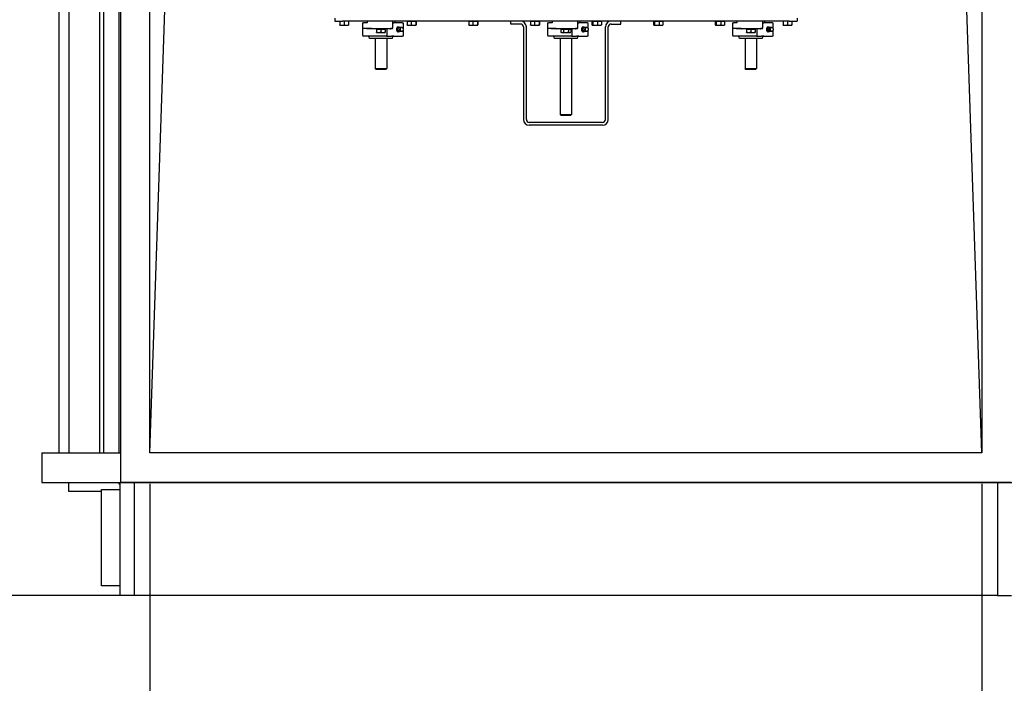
# Model space of a CAD drawing. Header units: inches. Extents: x 24 to 1128, y -69 to 748.
# Tile 587 of 656: x 502 to 566, y 544 to 587. Entities that reach past the tile are written whole.
import ezdxf

# ---------------------------------------------------------------- set-up
doc = ezdxf.new("R2010")
doc.units = ezdxf.units.IN
doc.header["$LTSCALE"] = 32
doc.header["$MEASUREMENT"] = 0
doc.layers.add('Dimension (ANSI)', color=7, linetype='Continuous', lineweight=25)
doc.layers.add('Visible (ANSI)', color=7, linetype='Continuous', lineweight=30)
doc.styles.add('Note Text (ANSI)', font='tahoma.ttf')
doc.dimstyles.new('SB Fraction-16 (ANSI)', dxfattribs={"dimscale": 32, "dimtxt": 0.125, "dimasz": 0.098425, "dimexe": 0.125, "dimexo": 0.0625, "dimgap": 0.031496, "dimtad": 0, "dimtih": 1, "dimtoh": 1, "dimdec": 4, "dimrnd": 1e-08, "dimzin": 0, "dimdsep": 46, "dimlunit": 5, "dimtxsty": 'Note Text (ANSI)', "dimcen": 0.09, "dimdle": 0.393701, "dimclrd": 256, "dimclre": 256, "dimclrt": 256, "dimadec": 0, "dimazin": 3, "dimtfac": 0.96, "dimtofl": 0, "dimtmove": 0, "dimatfit": 3, "dimfxl": 1, "dimfrac": 2, "dimtolj": 1, "dimtzin": 12, "dimlwd": -1, "dimlwe": -1, "dimarcsym": 0})

# ---------------------------------------------------------------- blocks, each defined once
blk = doc.blocks.new('*D20')
at = {"layer": 'Defpoints', "color": 0, "transparency": 16777216}
for p in [(510.156, 558.919), (564.156, 558.919), (564.156, 538.761)]:
    blk.add_point(p, dxfattribs=at)
at = {"layer": 'Dimension (ANSI)', "transparency": 16777216}
for p, q in [((510.156, 556.919), (510.156, 534.761)), ((564.156, 556.919), (564.156, 534.761)), ((513.305, 538.761), (533.379, 538.761)), ((561.006, 538.761), (540.932, 538.761))]:
    blk.add_line(p, q, dxfattribs=at)
for points in [[(513.305, 539.286), (513.305, 538.236), (510.156, 538.761)], [(561.006, 539.286), (561.006, 538.236), (564.156, 538.761)]]:
    blk.add_solid(points, dxfattribs=at)
at = {"layer": 'Dimension (ANSI)', "transparency": 16777216, "insert": (534.387, 540.803), "char_height": 4, "attachment_point": 1, "style": 'Note Text (ANSI)'}
blk.add_mtext('\\A1;54', dxfattribs=at)

msp = doc.modelspace()

# ---------------------------------------------------------------- linework, layer by layer
at = {"layer": 'Visible (ANSI)'}
for p, q in [((508.25563, 671.56853), (508.25563, 557.01853)), ((504.28063, 558.91853), (504.28063, 669.66853)), ((504.90563, 669.66853), (504.90563, 558.91853)), ((506.90563, 669.66853), (506.90563, 558.91853)), ((507.15563, 669.66853), (507.15563, 558.91853)), ((508.15563, 669.66853), (508.15563, 558.91853)), ((510.15563, 558.91853), (510.15563, 669.66853)), ((564.15563, 669.66853), (564.15563, 558.91853)), ((510.15563, 558.91853), (511.15563, 588.29353)), ((564.15563, 558.91853), (563.15563, 588.29353)), ((522.15563, 587.10603), (522.15563, 586.91853)), ((522.15563, 586.91853), (522.65563, 586.91853)), ((522.49963, 586.91853), (522.49963, 586.67563)), ((522.49963, 586.65053), (522.64013, 586.65053)), ((522.64013, 586.65053), (522.92113, 586.65053)), ((551.65563, 586.91853), (522.65563, 586.91853)), ((522.78063, 586.91853), (522.78063, 586.67563)), ((522.92113, 586.65053), (523.06163, 586.65053)), ((523.06163, 586.91853), (523.06163, 586.67563)), ((523.96813, 586.81853), (524.02653, 586.81853)), ((523.96813, 586.81853), (523.96813, 585.99978)), ((524.26041, 586.81853), (524.02653, 586.81853)), ((524.2582, 586.91853), (524.2582, 586.81853)), ((524.26041, 586.91853), (524.26041, 586.81853)), ((525.93774, 586.46853), (525.93774, 586.91853)), ((525.93884, 586.81853), (525.93884, 586.91853)), ((525.93884, 586.81853), (525.99464, 586.81853)), ((526.56033, 586.81853), (525.99464, 586.81853)), ((526.05307, 586.91853), (526.05307, 586.81853)), ((526.22993, 586.52195), (526.29604, 586.52195)), ((526.58213, 586.46053), (526.54983, 586.48992)), ((526.56033, 586.81853), (526.58962, 586.81853)), ((526.58962, 586.81853), (526.58962, 586.45262)), ((526.85854, 586.91853), (526.85854, 586.67562)), ((526.85854, 586.91853), (526.98931, 586.91853)), ((526.87463, 586.65053), (526.87293, 586.65151)), ((526.87463, 586.91853), (526.87463, 586.91853)), ((526.87463, 586.65053), (526.98931, 586.65053)), ((526.98931, 586.91853), (527.12007, 586.91853)), ((526.98931, 586.65053), (527.26861, 586.65053)), ((527.12007, 586.91853), (527.12007, 586.67562)), ((527.12007, 586.91853), (527.26861, 586.91853)), ((527.26861, 586.91853), (527.41716, 586.91853)), ((527.26861, 586.65053), (527.43494, 586.65053)), ((527.41716, 586.91853), (527.43494, 586.91853)), ((527.41716, 586.91853), (527.41716, 586.67562)), ((527.43494, 586.91853), (527.45272, 586.91853)), ((527.43494, 586.65053), (527.43663, 586.65053)), ((527.43663, 586.91853), (527.43663, 586.91853)), ((527.43663, 586.65053), (527.43834, 586.65151)), ((527.45272, 586.91853), (527.45272, 586.67562)), ((530.85854, 586.91853), (530.85854, 586.67562)), ((530.85854, 586.91853), (530.98931, 586.91853)), ((530.87463, 586.65053), (530.87293, 586.65151)), ((530.87463, 586.91853), (530.87463, 586.91853)), ((530.87463, 586.65053), (530.98931, 586.65053)), ((530.98931, 586.91853), (531.12007, 586.91853)), ((530.98931, 586.65053), (531.26861, 586.65053)), ((531.12007, 586.91853), (531.12007, 586.67562)), ((531.12007, 586.91853), (531.26861, 586.91853)), ((531.26861, 586.91853), (531.41716, 586.91853)), ((531.26861, 586.65053), (531.43494, 586.65053)), ((531.41716, 586.91853), (531.43494, 586.91853)), ((531.41716, 586.91853), (531.41716, 586.67562)), ((531.43494, 586.91853), (531.45272, 586.91853)), ((531.43494, 586.65053), (531.43663, 586.65053)), ((531.43663, 586.91853), (531.43663, 586.91853)), ((531.43663, 586.65053), (531.43834, 586.65151)), ((531.45272, 586.91853), (531.45272, 586.67562)), ((533.59313, 586.73103), (533.59313, 586.91853)), ((534.21813, 586.73103), (533.59313, 586.73103)), ((534.40563, 586.54353), (534.40563, 580.54353)), ((534.59313, 580.54353), (534.59313, 586.54353)), ((534.85854, 586.91853), (534.85854, 586.67562)), ((534.85854, 586.91853), (534.98931, 586.91853)), ((534.87463, 586.65053), (534.87293, 586.65151)), ((534.87463, 586.91853), (534.87463, 586.91853)), ((534.87463, 586.65053), (534.98931, 586.65053)), ((534.98931, 586.91853), (535.12007, 586.91853)), ((534.98931, 586.65053), (535.26861, 586.65053)), ((535.12007, 586.91853), (535.12007, 586.67562)), ((535.12007, 586.91853), (535.26861, 586.91853)), ((535.26861, 586.91853), (535.41716, 586.91853)), ((535.26861, 586.65053), (535.43494, 586.65053)), ((535.41716, 586.91853), (535.43494, 586.91853)), ((535.41716, 586.91853), (535.41716, 586.67562)), ((535.43494, 586.91853), (535.45272, 586.91853)), ((535.43494, 586.65053), (535.43663, 586.65053)), ((535.43663, 586.91853), (535.43663, 586.91853)), ((535.43663, 586.65053), (535.43834, 586.65151)), ((535.45272, 586.91853), (535.45272, 586.67562)), ((535.96813, 586.81853), (536.02653, 586.81853)), ((535.96813, 586.81853), (535.96813, 585.99978)), ((536.26041, 586.81853), (536.02653, 586.81853)), ((536.2582, 586.91853), (536.2582, 586.81853)), ((536.26041, 586.91853), (536.26041, 586.81853)), ((537.93774, 586.46853), (537.93774, 586.91853)), ((537.93884, 586.81853), (537.93884, 586.91853)), ((537.93884, 586.81853), (537.99464, 586.81853)), ((538.56033, 586.81853), (537.99464, 586.81853)), ((538.05307, 586.91853), (538.05307, 586.81853)), ((538.22993, 586.52195), (538.29604, 586.52195)), ((538.58213, 586.46053), (538.54983, 586.48992)), ((538.56033, 586.81853), (538.58962, 586.81853)), ((538.58962, 586.81853), (538.58962, 586.45262)), ((538.85238, 586.91853), (538.87822, 586.91853)), ((538.85238, 586.91853), (538.85238, 586.67562)), ((538.87463, 586.65053), (538.871, 586.65262)), ((538.87463, 586.91853), (538.87463, 586.91853)), ((538.87463, 586.65053), (538.87822, 586.65053)), ((538.87822, 586.91853), (538.90406, 586.91853)), ((538.87822, 586.65053), (539.05568, 586.65053)), ((538.90406, 586.91853), (538.90406, 586.67562)), ((538.90406, 586.91853), (539.05568, 586.91853)), ((539.05568, 586.91853), (539.20731, 586.91853)), ((539.05568, 586.65053), (539.3331, 586.65053)), ((539.20731, 586.91853), (539.20731, 586.67562)), ((539.20731, 586.91853), (539.3331, 586.91853)), ((539.3331, 586.91853), (539.45888, 586.91853)), ((539.3331, 586.65053), (539.43663, 586.65053)), ((539.43663, 586.91853), (539.43663, 586.91853)), ((539.43663, 586.65053), (539.44027, 586.65262)), ((539.45888, 586.91853), (539.45888, 586.67562)), ((539.71813, 580.54353), (539.71813, 586.54353)), ((539.90563, 580.54353), (539.90563, 586.54353)), ((540.09313, 586.73103), (540.71813, 586.73103)), ((540.71813, 586.73103), (540.71813, 586.91853)), ((542.85238, 586.91853), (542.87822, 586.91853)), ((542.85238, 586.91853), (542.85238, 586.67562)), ((542.87463, 586.65053), (542.871, 586.65262)), ((542.87463, 586.91853), (542.87463, 586.91853)), ((542.87463, 586.65053), (542.87822, 586.65053)), ((542.87822, 586.91853), (542.90406, 586.91853)), ((542.87822, 586.65053), (543.05568, 586.65053)), ((542.90406, 586.91853), (542.90406, 586.67562)), ((542.90406, 586.91853), (543.05568, 586.91853)), ((543.05568, 586.91853), (543.20731, 586.91853)), ((543.05568, 586.65053), (543.3331, 586.65053)), ((543.20731, 586.91853), (543.20731, 586.67562)), ((543.20731, 586.91853), (543.3331, 586.91853)), ((543.3331, 586.91853), (543.45888, 586.91853)), ((543.3331, 586.65053), (543.43663, 586.65053)), ((543.43663, 586.91853), (543.43663, 586.91853)), ((543.43663, 586.65053), (543.44027, 586.65262)), ((543.45888, 586.91853), (543.45888, 586.67562)), ((546.85238, 586.91853), (546.87822, 586.91853)), ((546.85238, 586.91853), (546.85238, 586.67562)), ((546.87463, 586.65053), (546.871, 586.65262)), ((546.87463, 586.91853), (546.87463, 586.91853)), ((546.87463, 586.65053), (546.87822, 586.65053)), ((546.87822, 586.91853), (546.90406, 586.91853)), ((546.87822, 586.65053), (547.05568, 586.65053)), ((546.90406, 586.91853), (546.90406, 586.67562)), ((546.90406, 586.91853), (547.05568, 586.91853)), ((547.05568, 586.91853), (547.20731, 586.91853)), ((547.05568, 586.65053), (547.3331, 586.65053)), ((547.20731, 586.91853), (547.20731, 586.67562)), ((547.20731, 586.91853), (547.3331, 586.91853)), ((547.3331, 586.91853), (547.45888, 586.91853)), ((547.3331, 586.65053), (547.43663, 586.65053)), ((547.43663, 586.91853), (547.43663, 586.91853)), ((547.43663, 586.65053), (547.44027, 586.65262)), ((547.45888, 586.91853), (547.45888, 586.67562)), ((547.96813, 586.81853), (548.02653, 586.81853)), ((547.96813, 586.81853), (547.96813, 585.99978)), ((548.26041, 586.81853), (548.02653, 586.81853)), ((548.2582, 586.91853), (548.2582, 586.81853)), ((548.26041, 586.91853), (548.26041, 586.81853)), ((549.93774, 586.46853), (549.93774, 586.91853)), ((549.93884, 586.81853), (549.93884, 586.91853)), ((549.93884, 586.81853), (549.99464, 586.81853)), ((550.56033, 586.81853), (549.99464, 586.81853)), ((550.05307, 586.91853), (550.05307, 586.81853)), ((550.22993, 586.52195), (550.29604, 586.52195)), ((550.58213, 586.46053), (550.54983, 586.48992)), ((550.56033, 586.81853), (550.58962, 586.81853)), ((550.58962, 586.81853), (550.58962, 586.45262)), ((551.24963, 586.91853), (551.24963, 586.67563)), ((551.24963, 586.65053), (551.39013, 586.65053)), ((551.39013, 586.65053), (551.67113, 586.65053)), ((551.53063, 586.91853), (551.53063, 586.67563)), ((551.65563, 586.91853), (552.15563, 586.91853)), ((551.67113, 586.65053), (551.81163, 586.65053)), ((551.81163, 586.91853), (551.81163, 586.67563)), ((552.15563, 587.10603), (552.15563, 586.91853)), ((525.52454, 585.94978), (524.01813, 585.94978)), ((524.02653, 586.46853), (524.53541, 586.46853)), ((524.21114, 586.46853), (524.21114, 586.41853)), ((524.53541, 586.41853), (524.21114, 586.41853)), ((524.53541, 586.46853), (524.53541, 586.41853)), ((524.53541, 586.41853), (524.54651, 586.41853)), ((525.76475, 586.41853), (524.54651, 586.41853)), ((524.87438, 586.39353), (525.15563, 586.39353)), ((524.87438, 586.39353), (524.87438, 586.20927)), ((524.87438, 586.18415), (525.01501, 586.18415)), ((524.90251, 586.39353), (524.90251, 586.41853)), ((525.01501, 586.18415), (525.29626, 586.18415)), ((525.15563, 586.39353), (525.43688, 586.39353)), ((525.15563, 586.39353), (525.15563, 586.20927)), ((525.29626, 586.18415), (525.43688, 586.18415)), ((525.40876, 586.39353), (525.40876, 586.41853)), ((525.43688, 586.39353), (525.43688, 586.20927)), ((525.52454, 585.94978), (525.85322, 585.94978)), ((525.56371, 585.99978), (525.56371, 586.41853)), ((525.76475, 586.41853), (525.77586, 586.41853)), ((525.77586, 586.41853), (525.77586, 586.46853)), ((525.77586, 586.46853), (525.93774, 586.46853)), ((525.90905, 586.41853), (525.77586, 586.41853)), ((525.99464, 585.94978), (525.85322, 585.94978)), ((525.90905, 586.41853), (525.90905, 586.46853)), ((525.99464, 585.94978), (526.56033, 585.94978)), ((526.17368, 586.38415), (526.23979, 586.38415)), ((526.22993, 586.24636), (526.29604, 586.24636)), ((526.58213, 586.30778), (526.54983, 586.27839)), ((526.58962, 585.94978), (526.56033, 585.94978)), ((526.58962, 586.31569), (526.58962, 585.94978)), ((537.52454, 585.94978), (536.01813, 585.94978)), ((536.02653, 586.46853), (536.53541, 586.46853)), ((536.21114, 586.46853), (536.21114, 586.41853)), ((536.53541, 586.41853), (536.21114, 586.41853)), ((536.53541, 586.46853), (536.53541, 586.41853)), ((536.53541, 586.41853), (536.54651, 586.41853)), ((537.76475, 586.41853), (536.54651, 586.41853)), ((536.83088, 586.39353), (536.99532, 586.39353)), ((536.83088, 586.39353), (536.83088, 586.20927)), ((536.87438, 586.18415), (536.83223, 586.20849)), ((536.87438, 586.18415), (536.9131, 586.18415)), ((536.90251, 586.39353), (536.90251, 586.41853)), ((536.9131, 586.18415), (537.15769, 586.18415)), ((536.99532, 586.39353), (537.32007, 586.39353)), ((536.99532, 586.39353), (536.99532, 586.20927)), ((537.15769, 586.18415), (537.40023, 586.18415)), ((537.32007, 586.39353), (537.48038, 586.39353)), ((537.32007, 586.39353), (537.32007, 586.20927)), ((537.40023, 586.18415), (537.43688, 586.18415)), ((537.40876, 586.39353), (537.40876, 586.41853)), ((537.43688, 586.18415), (537.47903, 586.20849)), ((537.48038, 586.39353), (537.48038, 586.20927)), ((537.52454, 585.94978), (537.85322, 585.94978)), ((537.56371, 585.99978), (537.56371, 586.41853)), ((537.76475, 586.41853), (537.77586, 586.41853)), ((537.77586, 586.41853), (537.77586, 586.46853)), ((537.77586, 586.46853), (537.93774, 586.46853)), ((537.90905, 586.41853), (537.77586, 586.41853)), ((537.99464, 585.94978), (537.85322, 585.94978)), ((537.90905, 586.41853), (537.90905, 586.46853)), ((537.99464, 585.94978), (538.56033, 585.94978)), ((538.17368, 586.38415), (538.23979, 586.38415)), ((538.22993, 586.24636), (538.29604, 586.24636)), ((538.58213, 586.30778), (538.54983, 586.27839)), ((538.58962, 585.94978), (538.56033, 585.94978)), ((538.58962, 586.31569), (538.58962, 585.94978)), ((549.52454, 585.94978), (548.01813, 585.94978)), ((548.02653, 586.46853), (548.53541, 586.46853)), ((548.21114, 586.46853), (548.21114, 586.41853)), ((548.53541, 586.41853), (548.21114, 586.41853)), ((548.53541, 586.46853), (548.53541, 586.41853)), ((548.53541, 586.41853), (548.54651, 586.41853)), ((549.76475, 586.41853), (548.54651, 586.41853)), ((548.87438, 586.39353), (549.15563, 586.39353)), ((548.87438, 586.39353), (548.87438, 586.20927)), ((548.87438, 586.18415), (549.01501, 586.18415)), ((548.90251, 586.39353), (548.90251, 586.41853)), ((549.01501, 586.18415), (549.29626, 586.18415)), ((549.15563, 586.39353), (549.43688, 586.39353)), ((549.15563, 586.39353), (549.15563, 586.20927)), ((549.29626, 586.18415), (549.43688, 586.18415)), ((549.40876, 586.39353), (549.40876, 586.41853)), ((549.43688, 586.39353), (549.43688, 586.20927)), ((549.52454, 585.94978), (549.85322, 585.94978)), ((549.56371, 585.99978), (549.56371, 586.41853)), ((549.76475, 586.41853), (549.77586, 586.41853)), ((549.77586, 586.41853), (549.77586, 586.46853)), ((549.77586, 586.46853), (549.93774, 586.46853)), ((549.90905, 586.41853), (549.77586, 586.41853)), ((549.99464, 585.94978), (549.85322, 585.94978)), ((549.90905, 586.41853), (549.90905, 586.46853)), ((549.99464, 585.94978), (550.56033, 585.94978)), ((550.17368, 586.38415), (550.23979, 586.38415)), ((550.22993, 586.24636), (550.29604, 586.24636)), ((550.58213, 586.30778), (550.54983, 586.27839)), ((550.58962, 585.94978), (550.56033, 585.94978)), ((550.58962, 586.31569), (550.58962, 585.94978)), ((525.88988, 585.79353), (524.42138, 585.79353)), ((524.78063, 585.79353), (524.78063, 583.85603)), ((525.53063, 585.79353), (525.53063, 583.85603)), ((537.88988, 585.79353), (536.42138, 585.79353)), ((536.78063, 585.79353), (536.78063, 580.85603)), ((537.53063, 585.79353), (537.53063, 580.85603)), ((549.88988, 585.79353), (548.42138, 585.79353)), ((548.78063, 585.79353), (548.78063, 583.85603)), ((549.53063, 585.79353), (549.53063, 583.85603)), ((524.78063, 583.85603), (525.53063, 583.85603)), ((524.84313, 583.79353), (524.78063, 583.85603)), ((525.46813, 583.79353), (524.84313, 583.79353)), ((525.46813, 583.79353), (525.53063, 583.85603)), ((548.78063, 583.85603), (549.53063, 583.85603)), ((548.84313, 583.79353), (548.78063, 583.85603)), ((549.46813, 583.79353), (548.84313, 583.79353)), ((549.46813, 583.79353), (549.53063, 583.85603)), ((536.78063, 580.85603), (537.53063, 580.85603)), ((536.84313, 580.79353), (536.78063, 580.85603)), ((537.46813, 580.79353), (536.84313, 580.79353)), ((537.46813, 580.79353), (537.53063, 580.85603)), ((539.53063, 580.35603), (534.78063, 580.35603)), ((539.53063, 580.16853), (534.78063, 580.16853)), ((503.15563, 558.91853), (508.25563, 558.91853)), ((503.15563, 558.91853), (503.15563, 556.99853)), ((564.15563, 558.91853), (510.15563, 558.91853)), ((503.15563, 556.99853), (571.15563, 556.99853)), ((504.90563, 556.41853), (504.90563, 556.99853)), ((507.03063, 556.54353), (508.23563, 556.54353)), ((507.03063, 550.29353), (507.03063, 556.54353)), ((508.15563, 556.99853), (508.15563, 556.91853)), ((508.15563, 556.91853), (508.23563, 556.91853)), ((508.23563, 549.66853), (508.23563, 556.99853)), ((508.25563, 557.01853), (566.05563, 557.01853)), ((509.15563, 556.99853), (509.15563, 549.66853)), ((565.15563, 556.99853), (565.15563, 549.66853)), ((507.03063, 556.41853), (504.90563, 556.41853)), ((508.23563, 550.29353), (507.03063, 550.29353)), ((508.23563, 549.66853), (496.28063, 549.66853)), ((509.15563, 549.66853), (508.23563, 549.66853)), ((565.15563, 549.66853), (509.15563, 549.66853)), ((565.15563, 549.66853), (566.07563, 549.66853))]:
    msp.add_line(p, q, dxfattribs=at)
for centre, radius, start, end in [((526.48502, 586.38415), 0.12795, 74.8655136, 144.9564643), ((534.21813, 586.54353), 0.375, 0, 90), ((534.21813, 586.54353), 0.1875, 0, 90), ((538.48502, 586.38415), 0.12795, 74.8655136, 144.9564643), ((540.09313, 586.54353), 0.375, 90, 180), ((540.09313, 586.54353), 0.1875, 90, 180), ((550.48502, 586.38415), 0.12795, 74.8655136, 144.9564643), ((524.01813, 585.99978), 0.05, 180, 270), ((524.23388, 585.79353), 0.1875, 0, 56.4426902), ((526.07738, 585.79353), 0.1875, 123.5573098, 180), ((526.48502, 586.38415), 0.12795, 215.0435357, 285.1344864), ((536.01813, 585.99978), 0.05, 180, 270), ((536.23388, 585.79353), 0.1875, 0, 56.4426902), ((538.07738, 585.79353), 0.1875, 123.5573098, 180), ((538.48502, 586.38415), 0.12795, 215.0435357, 285.1344864), ((548.01813, 585.99978), 0.05, 180, 270), ((548.23388, 585.79353), 0.1875, 0, 56.4426902), ((550.07738, 585.79353), 0.1875, 123.5573098, 180), ((550.48502, 586.38415), 0.12795, 215.0435357, 285.1344864), ((534.78063, 580.54353), 0.375, 180, 270), ((534.78063, 580.54353), 0.1875, 180, 270), ((539.53063, 580.54353), 0.375, 270, 0), ((539.53063, 580.54353), 0.1875, 270, 0)]:
    msp.add_arc(centre, radius, start, end, dxfattribs=at)
for centre, major_axis, start_param, end_param in [((526.27748, 586.38415), (0, 0.15625), 5.79224464, 9.91571863), ((526.25539, 586.38415), (0, 0.125), 0.50126686, 2.6403258), ((526.361, 586.38415), (0, 0.1378), 0, 1.04719755), ((526.361, 586.38415), (0, 0.1378), 5.64637727, 6.28318531), ((526.50172, 586.38415), (0, -0.12575), 2.5699821, 6.85479586), ((538.27748, 586.38415), (0, 0.15625), 5.79224464, 9.91571863), ((538.25539, 586.38415), (0, 0.125), 0.50126686, 2.6403258), ((538.361, 586.38415), (0, 0.1378), 0, 1.04719755), ((538.361, 586.38415), (0, 0.1378), 5.64637727, 6.28318531), ((538.50172, 586.38415), (0, -0.12575), 2.5699821, 6.85479586), ((550.27748, 586.38415), (0, 0.15625), 5.79224464, 9.91571863), ((550.25539, 586.38415), (0, 0.125), 0.50126686, 2.6403258), ((550.361, 586.38415), (0, 0.1378), 0, 1.04719755), ((550.361, 586.38415), (0, 0.1378), 5.64637727, 6.28318531), ((550.50172, 586.38415), (0, -0.12575), 2.5699821, 6.85479586), ((526.361, 586.38415), (0, 0.1378), 1.04719755, 2.0943951), ((526.361, 586.38415), (0, -0.1378), 5.23598776, 6.28318531), ((526.43264, 586.38415), (0, 0.10433), 0.78949219, 2.35210046), ((526.361, 586.38415), (0, -0.1378), 0, 0.63680804), ((538.361, 586.38415), (0, 0.1378), 1.04719755, 2.0943951), ((538.361, 586.38415), (0, -0.1378), 5.23598776, 6.28318531), ((538.43264, 586.38415), (0, 0.10433), 0.78949219, 2.35210046), ((538.361, 586.38415), (0, -0.1378), 0, 0.63680804), ((550.361, 586.38415), (0, 0.1378), 1.04719755, 2.0943951), ((550.361, 586.38415), (0, -0.1378), 5.23598776, 6.28318531), ((550.43264, 586.38415), (0, 0.10433), 0.78949219, 2.35210046), ((550.361, 586.38415), (0, -0.1378), 0, 0.63680804)]:
    msp.add_ellipse(centre, major_axis=major_axis, ratio=0.70710678, start_param=start_param, end_param=end_param, dxfattribs=at)
for points, weights in [([(522.49963, 586.67563), (522.57493, 586.65053), (522.64013, 586.65053)], [1, 1.0379548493, 1]), ([(522.49963, 586.65053), (522.49963, 586.65053), (522.49963, 586.67563)], [1, 1.0379548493, 1]), ([(522.64013, 586.65053), (522.70534, 586.65053), (522.78063, 586.67563)], [1, 1.0379548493, 1]), ([(522.78063, 586.67563), (522.85593, 586.65053), (522.92113, 586.65053)], [1, 1.0379548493, 1]), ([(522.92113, 586.65053), (522.98634, 586.65053), (523.06163, 586.67563)], [1, 1.0379548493, 1]), ([(523.06163, 586.67563), (523.06163, 586.65053), (523.06163, 586.65053)], [1, 1.0379548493, 1]), ([(526.22993, 586.52195), (526.20616, 586.48503), (526.1931, 586.45305)], [1, 1.0379548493, 1]), ([(526.27662, 586.45305), (526.28967, 586.48503), (526.29604, 586.52195)], [1, 1.0379548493, 1]), ([(526.29604, 586.52195), (526.33489, 586.52195), (526.361, 586.52195)], [1, 1.0379548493, 1]), ([(526.361, 586.52195), (526.38711, 586.52195), (526.40855, 586.52195)], [1, 1.0379548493, 1]), ([(526.40855, 586.52195), (526.41704, 586.50876), (526.42397, 586.49661)], [1, 1.0132325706, 1.01723833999]), ([(526.87293, 586.65151), (526.86623, 586.65538), (526.85854, 586.67562)], [1.01210584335, 1.03039692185, 1]), ([(526.85854, 586.67562), (526.92862, 586.65053), (526.98931, 586.65053)], [1, 1.0379548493, 1]), ([(526.98931, 586.65053), (527.04999, 586.65053), (527.12007, 586.67562)], [1, 1.0379548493, 1]), ([(527.12007, 586.67562), (527.19967, 586.65053), (527.26861, 586.65053)], [1, 1.0379548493, 1]), ([(527.26861, 586.65053), (527.33755, 586.65053), (527.41716, 586.67562)], [1, 1.0379548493, 1]), ([(527.41716, 586.67562), (527.42669, 586.65053), (527.43494, 586.65053)], [1, 1.0379548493, 1]), ([(527.43494, 586.65053), (527.44319, 586.65053), (527.45272, 586.67562)], [1, 1.0379548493, 1]), ([(530.87293, 586.65151), (530.86623, 586.65538), (530.85854, 586.67562)], [1.01210584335, 1.03039692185, 1]), ([(530.85854, 586.67562), (530.92862, 586.65053), (530.98931, 586.65053)], [1, 1.0379548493, 1]), ([(530.98931, 586.65053), (531.04999, 586.65053), (531.12007, 586.67562)], [1, 1.0379548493, 1]), ([(531.12007, 586.67562), (531.19967, 586.65053), (531.26861, 586.65053)], [1, 1.0379548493, 1]), ([(531.26861, 586.65053), (531.33755, 586.65053), (531.41716, 586.67562)], [1, 1.0379548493, 1]), ([(531.41716, 586.67562), (531.42669, 586.65053), (531.43494, 586.65053)], [1, 1.0379548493, 1]), ([(531.43494, 586.65053), (531.44319, 586.65053), (531.45272, 586.67562)], [1, 1.0379548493, 1]), ([(534.87293, 586.65151), (534.86623, 586.65538), (534.85854, 586.67562)], [1.01210584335, 1.03039692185, 1]), ([(534.85854, 586.67562), (534.92862, 586.65053), (534.98931, 586.65053)], [1, 1.0379548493, 1]), ([(534.98931, 586.65053), (535.04999, 586.65053), (535.12007, 586.67562)], [1, 1.0379548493, 1]), ([(535.12007, 586.67562), (535.19967, 586.65053), (535.26861, 586.65053)], [1, 1.0379548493, 1]), ([(535.26861, 586.65053), (535.33755, 586.65053), (535.41716, 586.67562)], [1, 1.0379548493, 1]), ([(535.41716, 586.67562), (535.42669, 586.65053), (535.43494, 586.65053)], [1, 1.0379548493, 1]), ([(535.43494, 586.65053), (535.44319, 586.65053), (535.45272, 586.67562)], [1, 1.0379548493, 1]), ([(538.22993, 586.52195), (538.20616, 586.48503), (538.1931, 586.45305)], [1, 1.0379548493, 1]), ([(538.27662, 586.45305), (538.28967, 586.48503), (538.29604, 586.52195)], [1, 1.0379548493, 1]), ([(538.29604, 586.52195), (538.33489, 586.52195), (538.361, 586.52195)], [1, 1.0379548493, 1]), ([(538.361, 586.52195), (538.38711, 586.52195), (538.40855, 586.52195)], [1, 1.0379548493, 1]), ([(538.40855, 586.52195), (538.41704, 586.50876), (538.42397, 586.49661)], [1, 1.0132325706, 1.01723833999]), ([(538.85238, 586.67562), (538.86623, 586.65053), (538.87822, 586.65053)], [1, 1.0379548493, 1]), ([(538.87822, 586.65053), (538.89021, 586.65053), (538.90406, 586.67562)], [1, 1.0379548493, 1]), ([(538.90406, 586.67562), (538.98531, 586.65053), (539.05568, 586.65053)], [1, 1.0379548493, 1]), ([(539.05568, 586.65053), (539.12605, 586.65053), (539.20731, 586.67562)], [1, 1.0379548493, 1]), ([(539.20731, 586.67562), (539.27472, 586.65053), (539.3331, 586.65053)], [1, 1.0379548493, 1]), ([(539.3331, 586.65053), (539.39148, 586.65053), (539.45888, 586.67562)], [1, 1.0379548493, 1]), ([(539.45888, 586.67562), (539.44897, 586.65765), (539.44027, 586.65262)], [1, 1.02689674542, 1.01567267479]), ([(542.85238, 586.67562), (542.86623, 586.65053), (542.87822, 586.65053)], [1, 1.0379548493, 1]), ([(542.87822, 586.65053), (542.89021, 586.65053), (542.90406, 586.67562)], [1, 1.0379548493, 1]), ([(542.90406, 586.67562), (542.98531, 586.65053), (543.05568, 586.65053)], [1, 1.0379548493, 1]), ([(543.05568, 586.65053), (543.12605, 586.65053), (543.20731, 586.67562)], [1, 1.0379548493, 1]), ([(543.20731, 586.67562), (543.27472, 586.65053), (543.3331, 586.65053)], [1, 1.0379548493, 1]), ([(543.3331, 586.65053), (543.39148, 586.65053), (543.45888, 586.67562)], [1, 1.0379548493, 1]), ([(543.45888, 586.67562), (543.44897, 586.65765), (543.44027, 586.65262)], [1, 1.02689674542, 1.01567267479]), ([(546.85238, 586.67562), (546.86623, 586.65053), (546.87822, 586.65053)], [1, 1.0379548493, 1]), ([(546.87822, 586.65053), (546.89021, 586.65053), (546.90406, 586.67562)], [1, 1.0379548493, 1]), ([(546.90406, 586.67562), (546.98531, 586.65053), (547.05568, 586.65053)], [1, 1.0379548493, 1]), ([(547.05568, 586.65053), (547.12605, 586.65053), (547.20731, 586.67562)], [1, 1.0379548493, 1]), ([(547.20731, 586.67562), (547.27472, 586.65053), (547.3331, 586.65053)], [1, 1.0379548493, 1]), ([(547.3331, 586.65053), (547.39148, 586.65053), (547.45888, 586.67562)], [1, 1.0379548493, 1]), ([(547.45888, 586.67562), (547.44897, 586.65765), (547.44027, 586.65262)], [1, 1.02689674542, 1.01567267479]), ([(550.22993, 586.52195), (550.20616, 586.48503), (550.1931, 586.45305)], [1, 1.0379548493, 1]), ([(550.27662, 586.45305), (550.28967, 586.48503), (550.29604, 586.52195)], [1, 1.0379548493, 1]), ([(550.29604, 586.52195), (550.33489, 586.52195), (550.361, 586.52195)], [1, 1.0379548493, 1]), ([(550.361, 586.52195), (550.38711, 586.52195), (550.40855, 586.52195)], [1, 1.0379548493, 1]), ([(550.40855, 586.52195), (550.41704, 586.50876), (550.42397, 586.49661)], [1, 1.0132325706, 1.01723833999]), ([(551.24963, 586.67563), (551.32493, 586.65053), (551.39013, 586.65053)], [1, 1.0379548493, 1]), ([(551.24963, 586.65053), (551.24963, 586.65053), (551.24963, 586.67563)], [1, 1.0379548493, 1]), ([(551.39013, 586.65053), (551.45534, 586.65053), (551.53063, 586.67563)], [1, 1.0379548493, 1]), ([(551.53063, 586.67563), (551.60593, 586.65053), (551.67113, 586.65053)], [1, 1.0379548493, 1]), ([(551.67113, 586.65053), (551.73634, 586.65053), (551.81163, 586.67563)], [1, 1.0379548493, 1]), ([(551.81163, 586.67563), (551.81163, 586.65053), (551.81163, 586.65053)], [1, 1.0379548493, 1]), ([(524.87438, 586.20927), (524.94974, 586.18415), (525.01501, 586.18415)], [1, 1.0379548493, 1]), ([(524.87438, 586.18415), (524.87438, 586.18415), (524.87438, 586.20927)], [1, 1.0379548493, 1]), ([(525.01501, 586.18415), (525.08027, 586.18415), (525.15563, 586.20927)], [1, 1.0379548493, 1]), ([(525.15563, 586.20927), (525.23099, 586.18415), (525.29626, 586.18415)], [1, 1.0379548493, 1]), ([(525.29626, 586.18415), (525.36152, 586.18415), (525.43688, 586.20927)], [1, 1.0379548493, 1]), ([(525.43688, 586.20927), (525.43688, 586.18415), (525.43688, 586.18415)], [1, 1.0379548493, 1]), ([(526.1931, 586.45305), (526.18005, 586.42108), (526.17368, 586.38415)], [1, 1.0379548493, 1]), ([(526.17368, 586.38415), (526.18005, 586.34723), (526.1931, 586.31526)], [1, 1.0379548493, 1]), ([(526.1931, 586.31526), (526.20616, 586.28328), (526.22993, 586.24636)], [1, 1.0379548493, 1]), ([(526.23979, 586.38415), (526.26357, 586.42108), (526.27662, 586.45305)], [1, 1.0379548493, 1]), ([(526.27662, 586.31526), (526.26357, 586.34723), (526.23979, 586.38415)], [1, 1.0379548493, 1]), ([(526.29604, 586.24636), (526.28967, 586.28328), (526.27662, 586.31526)], [1, 1.0379548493, 1]), ([(526.361, 586.24636), (526.33489, 586.24636), (526.29604, 586.24636)], [1, 1.0379548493, 1]), ([(526.40855, 586.24636), (526.38711, 586.24636), (526.361, 586.24636)], [1, 1.0379548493, 1]), ([(526.42397, 586.2717), (526.41704, 586.25955), (526.40855, 586.24636)], [1.01723833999, 1.0132325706, 1]), ([(536.83088, 586.20927), (536.87494, 586.18415), (536.9131, 586.18415)], [1, 1.0379548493, 1]), ([(536.83223, 586.20849), (536.83156, 586.20888), (536.83088, 586.20927)], [1.00113553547, 1.00057652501, 1]), ([(536.9131, 586.18415), (536.95126, 586.18415), (536.99532, 586.20927)], [1, 1.0379548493, 1]), ([(536.99532, 586.20927), (537.08234, 586.18415), (537.15769, 586.18415)], [1, 1.0379548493, 1]), ([(537.15769, 586.18415), (537.23305, 586.18415), (537.32007, 586.20927)], [1, 1.0379548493, 1]), ([(537.32007, 586.20927), (537.36303, 586.18415), (537.40023, 586.18415)], [1, 1.0379548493, 1]), ([(537.40023, 586.18415), (537.43743, 586.18415), (537.48038, 586.20927)], [1, 1.0379548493, 1]), ([(538.1931, 586.45305), (538.18005, 586.42108), (538.17368, 586.38415)], [1, 1.0379548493, 1]), ([(538.17368, 586.38415), (538.18005, 586.34723), (538.1931, 586.31526)], [1, 1.0379548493, 1]), ([(538.1931, 586.31526), (538.20616, 586.28328), (538.22993, 586.24636)], [1, 1.0379548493, 1]), ([(538.23979, 586.38415), (538.26357, 586.42108), (538.27662, 586.45305)], [1, 1.0379548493, 1]), ([(538.27662, 586.31526), (538.26357, 586.34723), (538.23979, 586.38415)], [1, 1.0379548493, 1]), ([(538.29604, 586.24636), (538.28967, 586.28328), (538.27662, 586.31526)], [1, 1.0379548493, 1]), ([(538.361, 586.24636), (538.33489, 586.24636), (538.29604, 586.24636)], [1, 1.0379548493, 1]), ([(538.40855, 586.24636), (538.38711, 586.24636), (538.361, 586.24636)], [1, 1.0379548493, 1]), ([(538.42397, 586.2717), (538.41704, 586.25955), (538.40855, 586.24636)], [1.01723833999, 1.0132325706, 1]), ([(548.87438, 586.20927), (548.94974, 586.18415), (549.01501, 586.18415)], [1, 1.0379548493, 1]), ([(548.87438, 586.18415), (548.87438, 586.18415), (548.87438, 586.20927)], [1, 1.0379548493, 1]), ([(549.01501, 586.18415), (549.08027, 586.18415), (549.15563, 586.20927)], [1, 1.0379548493, 1]), ([(549.15563, 586.20927), (549.23099, 586.18415), (549.29626, 586.18415)], [1, 1.0379548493, 1]), ([(549.29626, 586.18415), (549.36152, 586.18415), (549.43688, 586.20927)], [1, 1.0379548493, 1]), ([(549.43688, 586.20927), (549.43688, 586.18415), (549.43688, 586.18415)], [1, 1.0379548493, 1]), ([(550.1931, 586.45305), (550.18005, 586.42108), (550.17368, 586.38415)], [1, 1.0379548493, 1]), ([(550.17368, 586.38415), (550.18005, 586.34723), (550.1931, 586.31526)], [1, 1.0379548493, 1]), ([(550.1931, 586.31526), (550.20616, 586.28328), (550.22993, 586.24636)], [1, 1.0379548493, 1]), ([(550.23979, 586.38415), (550.26357, 586.42108), (550.27662, 586.45305)], [1, 1.0379548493, 1]), ([(550.27662, 586.31526), (550.26357, 586.34723), (550.23979, 586.38415)], [1, 1.0379548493, 1]), ([(550.29604, 586.24636), (550.28967, 586.28328), (550.27662, 586.31526)], [1, 1.0379548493, 1]), ([(550.361, 586.24636), (550.33489, 586.24636), (550.29604, 586.24636)], [1, 1.0379548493, 1]), ([(550.40855, 586.24636), (550.38711, 586.24636), (550.361, 586.24636)], [1, 1.0379548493, 1]), ([(550.42397, 586.2717), (550.41704, 586.25955), (550.40855, 586.24636)], [1.01723833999, 1.0132325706, 1])]:
    msp.add_rational_spline(points, weights, degree=2, dxfattribs=at)
for points, knots in [([(526.41992, 586.49431), (526.41973, 586.49442), (526.41957, 586.49452), (526.4188, 586.49502), (526.41851, 586.49526), (526.41851, 586.49526)], [1.455384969, 1.455384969, 1.455384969, 1.455384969, 1.47653819, 1.47653819, 1.566481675, 1.566481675, 1.566481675, 1.566481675]), ([(538.41992, 586.49431), (538.41973, 586.49442), (538.41957, 586.49452), (538.4188, 586.49502), (538.41851, 586.49526), (538.41851, 586.49526)], [1.455384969, 1.455384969, 1.455384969, 1.455384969, 1.47653819, 1.47653819, 1.566481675, 1.566481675, 1.566481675, 1.566481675]), ([(550.41992, 586.49431), (550.41973, 586.49442), (550.41957, 586.49452), (550.4188, 586.49502), (550.41851, 586.49526), (550.41851, 586.49526)], [1.455384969, 1.455384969, 1.455384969, 1.455384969, 1.47653819, 1.47653819, 1.566481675, 1.566481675, 1.566481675, 1.566481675]), ([(525.52454, 585.94978), (525.52955, 585.94978), (525.53547, 585.95131), (525.54455, 585.95632), (525.54938, 585.96055), (525.55606, 585.96945), (525.55917, 585.97557), (525.56265, 585.9868), (525.56371, 585.99381), (525.56371, 585.99978)], [-0.198415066, -0.198415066, -0.198415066, -0.198415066, -0.144401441, -0.144401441, -0.093393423, -0.093393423, -0.045517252, -0.045517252, 0, 0, 0, 0]), ([(526.41851, 586.27305), (526.41851, 586.27305), (526.4188, 586.27329), (526.41957, 586.27379), (526.41973, 586.27389), (526.41992, 586.274)], [3.669506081, 3.669506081, 3.669506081, 3.669506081, 3.759449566, 3.759449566, 3.780602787, 3.780602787, 3.780602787, 3.780602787]), ([(526.58213, 586.46053), (526.58813, 586.45507), (526.5934, 586.44835), (526.6022, 586.43292), (526.60569, 586.42417), (526.61048, 586.4056), (526.61178, 586.39579), (526.61206, 586.3761), (526.61104, 586.36623), (526.60677, 586.3474), (526.60352, 586.33843), (526.59504, 586.32233), (526.58981, 586.31518), (526.58324, 586.3088), (526.58269, 586.30828), (526.58213, 586.30778)], [1.6188081, 1.6188081, 1.6188081, 1.6188081, 1.93911213, 1.93911213, 2.26780621, 2.26780621, 2.59799076, 2.59799076, 2.92809932, 2.92809932, 3.25829127, 3.25829127, 3.58739104, 3.58739104, 3.61717965, 3.61717965, 3.61717965, 3.61717965]), ([(537.52454, 585.94978), (537.52955, 585.94978), (537.53547, 585.95131), (537.54455, 585.95632), (537.54938, 585.96055), (537.55606, 585.96945), (537.55917, 585.97557), (537.56265, 585.9868), (537.56371, 585.99381), (537.56371, 585.99978)], [-0.198415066, -0.198415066, -0.198415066, -0.198415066, -0.144401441, -0.144401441, -0.093393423, -0.093393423, -0.045517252, -0.045517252, 0, 0, 0, 0]), ([(538.41851, 586.27305), (538.41851, 586.27305), (538.4188, 586.27329), (538.41957, 586.27379), (538.41973, 586.27389), (538.41992, 586.274)], [3.669506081, 3.669506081, 3.669506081, 3.669506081, 3.759449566, 3.759449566, 3.780602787, 3.780602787, 3.780602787, 3.780602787]), ([(538.58213, 586.46053), (538.58813, 586.45507), (538.5934, 586.44835), (538.6022, 586.43292), (538.60569, 586.42417), (538.61048, 586.4056), (538.61178, 586.39579), (538.61206, 586.3761), (538.61104, 586.36623), (538.60677, 586.3474), (538.60352, 586.33843), (538.59504, 586.32233), (538.58981, 586.31518), (538.58324, 586.3088), (538.58269, 586.30828), (538.58213, 586.30778)], [1.6188081, 1.6188081, 1.6188081, 1.6188081, 1.93911213, 1.93911213, 2.26780621, 2.26780621, 2.59799076, 2.59799076, 2.92809932, 2.92809932, 3.25829127, 3.25829127, 3.58739104, 3.58739104, 3.61717965, 3.61717965, 3.61717965, 3.61717965]), ([(549.52454, 585.94978), (549.52955, 585.94978), (549.53547, 585.95131), (549.54455, 585.95632), (549.54938, 585.96055), (549.55606, 585.96945), (549.55917, 585.97557), (549.56265, 585.9868), (549.56371, 585.99381), (549.56371, 585.99978)], [-0.198415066, -0.198415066, -0.198415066, -0.198415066, -0.144401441, -0.144401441, -0.093393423, -0.093393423, -0.045517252, -0.045517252, 0, 0, 0, 0]), ([(550.41851, 586.27305), (550.41851, 586.27305), (550.4188, 586.27329), (550.41957, 586.27379), (550.41973, 586.27389), (550.41992, 586.274)], [3.669506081, 3.669506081, 3.669506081, 3.669506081, 3.759449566, 3.759449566, 3.780602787, 3.780602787, 3.780602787, 3.780602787]), ([(550.58213, 586.46053), (550.58813, 586.45507), (550.5934, 586.44835), (550.6022, 586.43292), (550.60569, 586.42417), (550.61048, 586.4056), (550.61178, 586.39579), (550.61206, 586.3761), (550.61104, 586.36623), (550.60677, 586.3474), (550.60352, 586.33843), (550.59504, 586.32233), (550.58981, 586.31518), (550.58324, 586.3088), (550.58269, 586.30828), (550.58213, 586.30778)], [1.6188081, 1.6188081, 1.6188081, 1.6188081, 1.93911213, 1.93911213, 2.26780621, 2.26780621, 2.59799076, 2.59799076, 2.92809932, 2.92809932, 3.25829127, 3.25829127, 3.58739104, 3.58739104, 3.61717965, 3.61717965, 3.61717965, 3.61717965])]:
    msp.add_open_spline(points, degree=3, knots=knots, dxfattribs=at)

# ---------------------------------------------------------------- dimensions: what is measured, and where the dimension line sits
at = {"layer": 'Dimension (ANSI)'}
dim = msp.add_linear_dim(base=(564.15563, 538.76105), p1=(510.15563, 558.91853), p2=(564.15563, 558.91853), angle=180, dimstyle='SB Fraction-16 (ANSI)', override={"dimgap": 0.031496, "dimtih": 0, "dimtoh": 0, "dimdec": 4, "dimtol": 0, "dimlim": 0, "dimtp": 0, "dimtm": 0, "dimtdec": 2, "dimatfit": 1}, dxfattribs=at)
dim.commit()
dim.dimension.update_dxf_attribs({"geometry": '*D20', "text_midpoint": (537.15563, 538.76105), "dimtype": 160})

doc.saveas('drawing.dxf')
